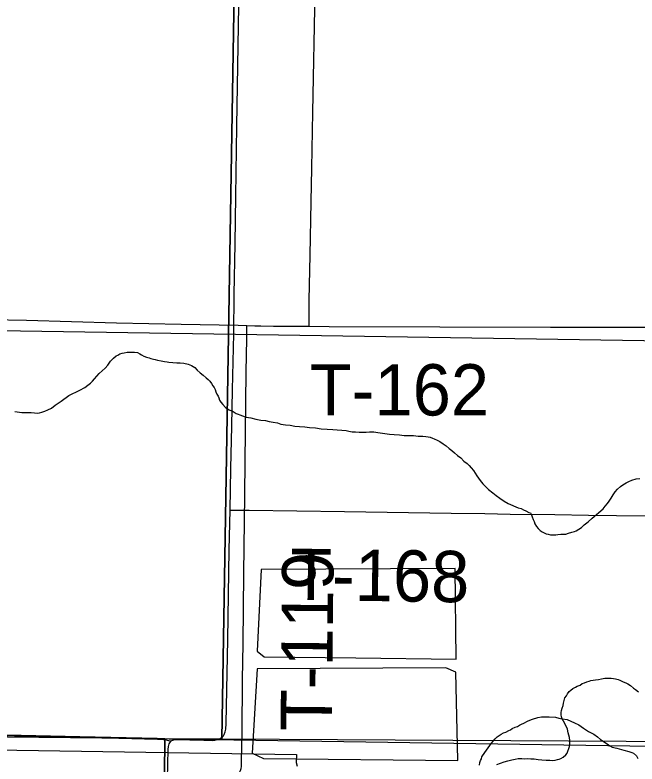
# Model space of a CAD drawing. Extents: x 2.4 to 73.1, y 4.5 to 25.6.
# Drawn here: x 43.8917 to 44.236, y 18.5828 to 18.9976 of the extents above; entities that cross this region are included whole.
import ezdxf

# ---------------------------------------------------------------- set-up
doc = ezdxf.new("R2010")
doc.units = 0
for name, color, linetype in [('GM_X_County_Road', 7, 'Continuous'), ('GM_X_Interchange_Ramps', 7, 'Continuous'), ('GM_X_Minor_Lake', 7, 'Continuous'), ('GM_X_Minor_River', 7, 'Continuous'), ('GM_X_Section', 7, 'Continuous'), ('GM_X_Township', 7, 'Continuous'), ('GM_X_Township_Road', 7, 'Continuous'), ('GM_X_Township_Road_Text', 7, 'Continuous'), ('GM_X_US_Shield', 7, 'Continuous')]:
    doc.layers.add(name, color=color, linetype=linetype)

msp = doc.modelspace()

# ---------------------------------------------------------------- linework, layer by layer
at = {"layer": 'GM_X_County_Road'}
for points in [[(44.01072, 18.72342), (44.01118, 18.74651), (44.01177, 18.76981), (44.01213, 18.79001), (44.01271, 18.82108), (44.01307, 18.84283), (44.01352, 18.8708), (44.01393, 18.89722), (44.01446, 18.93606), (44.01553, 19.00287), (44.01596, 19.0324), (44.01693, 19.09455), (44.01702, 19.10105)], [(44.00079, 18.59585), (44.00236, 18.59598), (44.00387, 18.5963), (44.00528, 18.59691), (44.0065, 18.59785), (44.00705, 18.59845), (44.00744, 18.59908), (44.00806, 18.6005), (44.00838, 18.60202), (44.00861, 18.60512), (44.00893, 18.62376), (44.00948, 18.65173), (44.01028, 18.70145), (44.01072, 18.72342)], [(43.97035, 18.10511), (43.97052, 18.12163), (43.97067, 18.14804), (43.97094, 18.1698), (43.97136, 18.20864), (43.97162, 18.22418), (43.97184, 18.24593), (43.97206, 18.26457), (43.9726, 18.29254), (43.97308, 18.31895), (43.97373, 18.3842), (43.97391, 18.4044), (43.97451, 18.47122), (43.97499, 18.51163), (43.97579, 18.55824), (43.97644, 18.59089), (43.97661, 18.59245), (43.97699, 18.59395), (43.97729, 18.59458), (43.97795, 18.59529)], [(43.97795, 18.59529), (43.97837, 18.59574), (43.97905, 18.59606), (43.97954, 18.59619), (43.98058, 18.5963), (43.99612, 18.59592), (44.00079, 18.59585)]]:
    msp.add_lwpolyline(points, dxfattribs=at)
at = {"layer": 'GM_X_Interchange_Ramps'}
msp.add_lwpolyline([(44.25626, 18.59224), (44.00067, 18.59612), (43.99601, 18.5962), (43.98046, 18.59657), (43.9771, 18.59654), (43.97368, 18.59667), (43.97035, 18.59683), (43.9276, 18.59787), (43.85453, 18.5994)], dxfattribs=at)
at = {"layer": 'GM_X_Minor_Lake'}
for points in [[(44.02792, 18.69044), (44.02575, 18.64529), (44.02967, 18.64216), (44.08031, 18.64156)], [(44.08031, 18.64156), (44.13591, 18.64089), (44.13533, 18.69105), (44.02792, 18.69044)], [(44.02572, 18.63541), (44.02296, 18.58875), (44.02917, 18.58576), (44.13674, 18.58465), (44.13575, 18.63368), (44.1301, 18.63609), (44.02572, 18.63541)], [(44.02572, 18.63541), (44.02296, 18.58875), (44.02917, 18.58576), (44.13674, 18.58465)], [(44.13674, 18.58465), (44.13575, 18.63368), (44.1301, 18.63609), (44.02572, 18.63541)]]:
    msp.add_lwpolyline(points, dxfattribs=at)
at = {"layer": 'GM_X_Minor_River'}
for points in [[(43.5373, 18.82828), (44.59696, 18.81169)], [(43.89162, 18.77797), (43.89295, 18.77776), (43.89542, 18.77751), (43.90055, 18.77739), (43.90244, 18.77716), (43.90415, 18.77712), (43.9053, 18.77729), (43.90644, 18.77764), (43.90817, 18.77817), (43.90989, 18.77889), (43.91182, 18.7798), (43.91394, 18.78146), (43.91723, 18.78367), (43.92148, 18.7868), (43.92763, 18.78989), (43.93033, 18.79135), (43.93207, 18.79264), (43.93342, 18.79375), (43.93459, 18.79486), (43.93576, 18.79616), (43.93693, 18.79747), (43.93829, 18.79896), (43.93985, 18.80044), (43.94159, 18.80192), (43.94315, 18.80359), (43.94453, 18.80584), (43.94628, 18.80751), (43.94764, 18.80881), (43.9486, 18.80917), (43.94976, 18.8099), (43.95091, 18.81026), (43.95205, 18.81042), (43.95377, 18.81076), (43.95586, 18.8109), (43.95776, 18.81086), (43.95947, 18.81063), (43.96078, 18.80985), (43.96172, 18.80944), (43.96303, 18.80865), (43.96454, 18.80805), (43.96586, 18.80764), (43.96681, 18.80743), (43.96832, 18.80702), (43.96927, 18.8068), (43.97059, 18.8064), (43.97267, 18.80597), (43.97437, 18.80574), (43.97589, 18.80552), (43.97684, 18.8053), (43.9812, 18.80502), (43.9831, 18.80497)], [(43.9831, 18.80497), (43.98519, 18.80474), (43.98745, 18.80412), (43.98934, 18.8035), (43.99122, 18.80232), (43.99252, 18.80096), (43.99419, 18.79941), (43.99587, 18.79804), (43.99755, 18.79667), (43.99867, 18.7957), (43.9996, 18.79473), (44.00052, 18.79356), (44.00125, 18.79222), (44.00199, 18.79125), (44.00253, 18.7901), (44.00289, 18.78895), (44.00343, 18.78761), (44.00416, 18.78646), (44.00452, 18.7855), (44.00488, 18.78435), (44.00561, 18.78319), (44.00672, 18.78184), (44.00821, 18.78029), (44.01027, 18.77891), (44.01234, 18.77792), (44.01402, 18.77693), (44.01516, 18.77652), (44.0161, 18.77612), (44.0176, 18.77552), (44.01968, 18.7749), (44.02214, 18.77447), (44.02498, 18.77383), (44.02782, 18.7732), (44.03028, 18.77295), (44.03236, 18.77253), (44.03464, 18.77209), (44.03691, 18.77166), (44.03879, 18.77105), (44.04145, 18.77061), (44.04391, 18.77037), (44.04656, 18.76993), (44.04922, 18.76968), (44.05206, 18.76942), (44.05472, 18.76917), (44.05795, 18.76891), (44.06117, 18.76846), (44.06439, 18.7682), (44.06762, 18.76793), (44.07502, 18.76739), (44.07654, 18.76716), (44.07824, 18.76674), (44.08014, 18.7667), (44.08222, 18.76647), (44.08394, 18.76662), (44.08603, 18.76657), (44.08793, 18.76672), (44.09021, 18.76667), (44.09249, 18.76642), (44.09514, 18.76599), (44.09893, 18.76552), (44.10159, 18.76527), (44.10443, 18.76502), (44.10709, 18.76477), (44.10975, 18.76471), (44.11222, 18.76465), (44.11487, 18.7644), (44.11734, 18.76435), (44.11905, 18.76412), (44.12037, 18.7639), (44.12151, 18.76368), (44.12283, 18.76327), (44.12377, 18.76287), (44.12528, 18.76208), (44.12678, 18.76128), (44.12865, 18.7601), (44.13034, 18.75892), (44.13202, 18.75756), (44.13351, 18.75638), (44.135, 18.75502), (44.13668, 18.75365), (44.13836, 18.75229), (44.14003, 18.75054), (44.1419, 18.74917), (44.14302, 18.748), (44.14413, 18.74684), (44.14543, 18.74529), (44.14634, 18.74375), (44.14726, 18.7424), (44.14818, 18.74105), (44.1491, 18.7397), (44.15059, 18.73796), (44.15207, 18.7364), (44.15375, 18.73485), (44.15617, 18.73289), (44.15804, 18.73152), (44.1601, 18.72996), (44.16234, 18.72838), (44.16459, 18.72701), (44.17024, 18.7246), (44.17176, 18.72419), (44.17307, 18.72359)], [(44.17307, 18.72359), (44.17439, 18.72299), (44.17608, 18.722), (44.17702, 18.72179), (44.17757, 18.72083), (44.17793, 18.71968), (44.17846, 18.71815), (44.17901, 18.71699), (44.17936, 18.71585), (44.18028, 18.71431), (44.1812, 18.71315), (44.18232, 18.71217), (44.18344, 18.71139), (44.18457, 18.71079), (44.1857, 18.7102), (44.18683, 18.70998), (44.18816, 18.70976), (44.18968, 18.70973), (44.19101, 18.7097), (44.19215, 18.70986), (44.19387, 18.71001), (44.19653, 18.71014), (44.19806, 18.71068), (44.19979, 18.71121), (44.20132, 18.71155), (44.20227, 18.71191), (44.20382, 18.71283), (44.20517, 18.71375), (44.20672, 18.71523), (44.20885, 18.71689), (44.21118, 18.71893), (44.21719, 18.72411), (44.21836, 18.72561), (44.21954, 18.7271), (44.22052, 18.72841), (44.22169, 18.7299), (44.22268, 18.73178), (44.22386, 18.73346), (44.22523, 18.73495), (44.22678, 18.73643), (44.22813, 18.73735), (44.22987, 18.73845), (44.23141, 18.73918), (44.23313, 18.7399), (44.23543, 18.74061), (44.23753, 18.74094)], [(44.15836, 18.58245), (44.16047, 18.58316), (44.16239, 18.58388), (44.16449, 18.58459), (44.1666, 18.58512), (44.1685, 18.58545), (44.17022, 18.58579), (44.17212, 18.58575), (44.17383, 18.58571), (44.17555, 18.58586), (44.17725, 18.58563), (44.17896, 18.5856), (44.18124, 18.58535), (44.18332, 18.58512), (44.1856, 18.58487), (44.18769, 18.58483), (44.18921, 18.58479), (44.19073, 18.58495), (44.19188, 18.5853), (44.19284, 18.58547), (44.1938, 18.58583), (44.19514, 18.58656), (44.1965, 18.58786), (44.19729, 18.58879), (44.19851, 18.59237), (44.19872, 18.59351), (44.19875, 18.59464), (44.19877, 18.59578), (44.19862, 18.5975), (44.19792, 18.59998), (44.19739, 18.60208), (44.19631, 18.60439), (44.19521, 18.6065), (44.19448, 18.60785), (44.19412, 18.60881), (44.19396, 18.60995), (44.19399, 18.61128), (44.19421, 18.61241), (44.19462, 18.61373), (44.19503, 18.61524), (44.19524, 18.61638), (44.19566, 18.61789), (44.19607, 18.6194), (44.19686, 18.62052), (44.19745, 18.62165), (44.19843, 18.62295), (44.1994, 18.62369), (44.20037, 18.62462), (44.20191, 18.62534), (44.20287, 18.62589), (44.20441, 18.62643), (44.20557, 18.62735), (44.20691, 18.6277), (44.20825, 18.62824), (44.2094, 18.62859), (44.21036, 18.62895), (44.21169, 18.62911), (44.21303, 18.62946), (44.21455, 18.62962), (44.21627, 18.62996), (44.21818, 18.63029), (44.22027, 18.63025), (44.2216, 18.63022), (44.22293, 18.63019), (44.22407, 18.62997), (44.22558, 18.62956), (44.22652, 18.62916), (44.22821, 18.62836), (44.22972, 18.62775), (44.23085, 18.62716), (44.23235, 18.62618), (44.23403, 18.62481), (44.23515, 18.62402), (44.23683, 18.62266)], [(44.14878, 18.58206), (44.149, 18.58358), (44.14941, 18.58471), (44.14981, 18.58565), (44.15003, 18.58678), (44.15179, 18.58921), (44.15258, 18.59052), (44.15356, 18.59164), (44.15454, 18.59295), (44.15533, 18.59426), (44.1563, 18.59538), (44.15747, 18.59668), (44.15864, 18.59779), (44.15961, 18.59853), (44.16076, 18.59927), (44.16211, 18.59999), (44.16326, 18.60035), (44.16499, 18.60126), (44.16595, 18.60162), (44.16692, 18.60236), (44.16845, 18.60308), (44.1698, 18.60362), (44.17095, 18.60435), (44.17211, 18.6049), (44.17326, 18.60544), (44.17537, 18.60653), (44.17672, 18.60707), (44.17806, 18.60761), (44.18112, 18.60849), (44.18303, 18.60883), (44.18531, 18.60897), (44.1874, 18.60892), (44.19082, 18.60866), (44.19271, 18.60823), (44.1946, 18.60781), (44.19725, 18.60737), (44.19933, 18.60656), (44.2014, 18.60557), (44.20384, 18.60437), (44.20627, 18.60261), (44.20908, 18.60084), (44.21209, 18.59925), (44.21415, 18.59787), (44.21583, 18.59632), (44.21994, 18.59357), (44.22088, 18.59279), (44.22219, 18.592), (44.22484, 18.59156), (44.22862, 18.59052), (44.23145, 18.5897), (44.23315, 18.58909)], [(42.98775, 18.60453), (44.0474, 18.58794)], [(44.23315, 18.58909), (44.23409, 18.58869), (44.23558, 18.58733), (44.2365, 18.58579)], [(44.0474, 18.58794), (44.0473, 18.58358), (44.04782, 18.58148)]]:
    msp.add_lwpolyline(points, dxfattribs=at)
at = {"layer": 'GM_X_Section'}
for points in [[(43.51203, 19.10261), (44.01453, 19.09983), (44.00623, 18.5965), (43.97458, 18.59666), (43.50379, 18.60175)], [(44.01453, 19.09983), (44.51738, 19.09589), (44.51251, 18.59383), (44.48579, 18.59368), (44.00623, 18.5965)]]:
    msp.add_lwpolyline(points, close=True, dxfattribs=at)
at = {"layer": 'GM_X_Township'}
msp.add_lwpolyline([(44.25626, 18.59224), (44.00067, 18.59612), (43.99601, 18.5962), (43.98046, 18.59657), (43.9771, 18.59654), (43.97368, 18.59667), (43.97035, 18.59683), (43.9276, 18.59787), (43.85453, 18.5994)], dxfattribs=at)
at = {"layer": 'GM_X_Township_Road'}
for points in [[(44.05442, 18.82518), (44.05446, 18.82884), (44.05458, 18.83972), (44.05503, 18.86458), (44.05557, 18.89411), (44.05604, 18.91277), (44.05646, 18.94385), (44.05779, 19.01068), (44.05843, 19.04488), (44.05926, 19.08684), (44.06052, 19.13968), (44.06112, 19.17543), (44.06172, 19.19252)], [(43.76715, 18.83116), (43.77183, 18.83112), (43.78251, 18.83094), (43.82011, 18.8303), (43.87771, 18.82894), (43.89796, 18.82849), (43.94777, 18.82707), (43.98358, 18.82632), (44.01527, 18.82587), (44.02004, 18.82565)], [(44.01521, 18.57721), (44.01567, 18.57775), (44.01615, 18.57843), (44.01649, 18.5791), (44.01679, 18.58022), (44.01704, 18.58136), (44.01711, 18.5845), (44.01739, 18.59995), (44.01757, 18.6294), (44.01791, 18.64954), (44.01839, 18.68827), (44.01891, 18.73166), (44.01911, 18.75025), (44.0197, 18.79983), (44.01994, 18.81842), (44.02004, 18.82565)], [(44.02004, 18.82565), (44.02447, 18.82552), (44.02776, 18.82539), (44.03476, 18.82533), (44.04884, 18.8252), (44.05442, 18.82518)], [(44.05442, 18.82518), (44.06561, 18.82513), (44.18808, 18.82465), (44.21452, 18.82472), (44.25806, 18.8247), (44.3016, 18.8246), (44.30668, 18.82454)], [(44.01072, 18.72342), (44.01344, 18.72338), (44.02121, 18.72327), (44.07402, 18.72253), (44.13305, 18.72171), (44.15169, 18.72144), (44.16566, 18.7212), (44.19052, 18.72088), (44.20915, 18.72052), (44.22468, 18.72039), (44.2573, 18.71996), (44.26048, 18.71991)], [(43.75712, 18.60079), (43.7707, 18.60063), (43.85465, 18.59913), (43.92772, 18.5976), (43.97047, 18.59655), (43.9738, 18.5964), (43.97543, 18.59609), (43.97713, 18.59555), (43.97795, 18.59529)]]:
    msp.add_lwpolyline(points, dxfattribs=at)
at = {"layer": 'GM_X_US_Shield'}
for points in [[(43.46297, 18.10511), (43.96998, 18.10511), (43.97458, 18.59666), (43.50379, 18.60175), (43.46912, 18.60216)], [(43.96998, 18.10511), (44.47912, 18.10511), (44.48579, 18.59368), (44.00623, 18.5965), (43.97458, 18.59666)]]:
    msp.add_lwpolyline(points, close=True, dxfattribs=at)

# ---------------------------------------------------------------- texts
at = {"layer": 'GM_X_Township_Road_Text'}
for s, rotation, p in [('T-162', 0, (44.05482, 18.77578)), ('T-168', 359.1565, (44.04373, 18.6737)), ('T-119', 89.4398, (44.06705, 18.60085))]:
    msp.add_text(s, height=0.028409, rotation=rotation, dxfattribs=at).set_placement(p)

doc.saveas('drawing.dxf')
